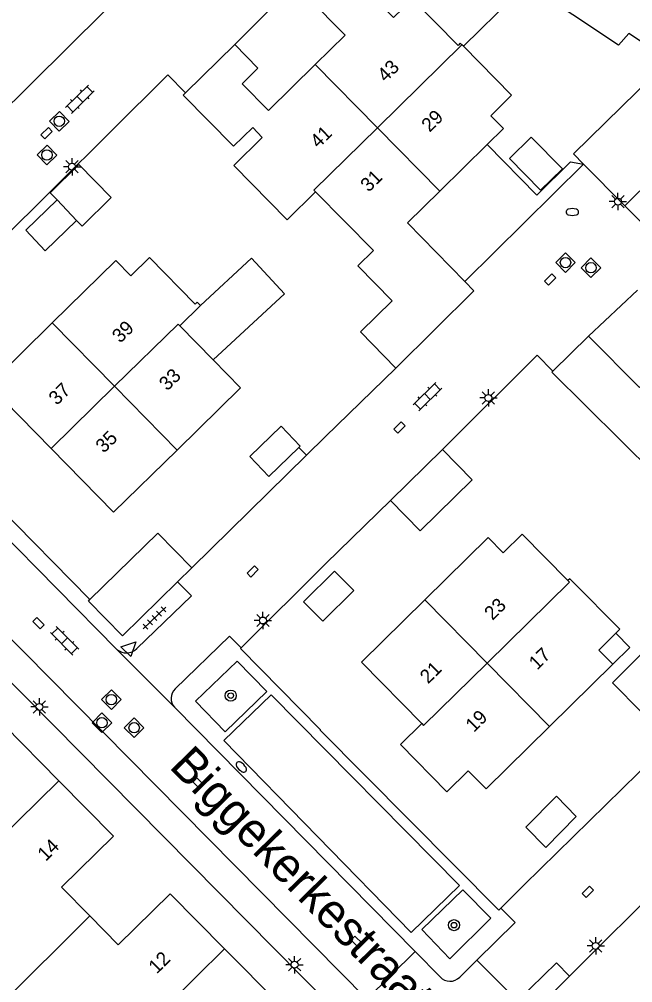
# Model space of a CAD drawing. Extents: x 128000 to 131008, y 398996 to 402500.
# Drawn here: x 129750.4 to 129794.6, y 399419.3 to 399488.7 of the extents above; entities that cross this region are included whole.
import ezdxf

# ---------------------------------------------------------------- set-up
doc = ezdxf.new("R2010")
doc.units = 0
for name, color, linetype in [('gg-afsc-erfafscheiding', 7, 'Continuous'), ('gg-afsc-muur', 7, 'Continuous'), ('gg-anno-huisnummerreeks BGT', 7, 'Continuous'), ('gg-anno-openbare ruimte label', 7, 'Continuous'), ('gg-bbg-bijgebouw', 7, 'Continuous'), ('gg-bbg-gedigitaliseerde bebouwing', 7, 'Continuous'), ('gg-bbg-gedigitaliseerde bijgebouw', 7, 'Continuous'), ('gg-bbg-hoofdgebouw', 7, 'Continuous'), ('gg-bbg-luifel en loopbrug', 7, 'Continuous'), ('gg-bbg-tussenscheiding', 7, 'Continuous'), ('gg-knt-verharding', 7, 'Continuous'), ('gt-grn-weggrens', 7, 'Continuous'), ('gt-symb-boom', 7, 'Continuous'), ('gt-symb-brandkraan', 7, 'Continuous'), ('gt-symb-klinker verharding', 7, 'Continuous'), ('gt-symb-kolk center center', 7, 'Continuous'), ('gt-symb-lichtmast', 7, 'Continuous'), ('gt-symb-rioolschacht', 7, 'Continuous'), ('gt-symb-tegel verharding', 7, 'Continuous'), ('gt-symb-waterafsluiter', 7, 'Continuous')]:
    doc.layers.add(name, color=color, linetype=linetype)

# ---------------------------------------------------------------- blocks, each defined once
blk = doc.blocks.new('gt0-KOLKCC')
at = {"layer": 'gt-symb-kolk center center'}
blk.add_lwpolyline([(-0.375, 0.2), (0.375, 0.2), (0.375, -0.2), (-0.375, -0.2)], close=True, dxfattribs=at)
blk = doc.blocks.new('gt0-RS')
at = {"layer": 'gt-symb-rioolschacht'}
blk.add_lwpolyline([(-0.5, -0.5), (0.5, -0.5), (0.5, 0.5), (-0.5, 0.5)], close=True, dxfattribs=at)
blk.add_circle((0, 0), 0.375, dxfattribs=at)
blk = doc.blocks.new('gt0-LMAST')
at = {"layer": 'gt-symb-lichtmast'}
for p, q in [((-0.182, 0.173), (-0.447, 0.438)), ((-0.005, 0.246), (-0.005, 0.621)), ((0.172, 0.173), (0.437, 0.438)), ((-0.255, -0.004), (-0.63, -0.004)), ((-0.182, -0.181), (-0.447, -0.446)), ((-0.005, -0.254), (-0.005, -0.629)), ((0.437, -0.446), (0.172, -0.181)), ((0.245, -0.004), (0.62, -0.004))]:
    blk.add_line(p, q, dxfattribs=at)
blk.add_circle((-0.005, -0.004), 0.25, dxfattribs=at)
blk = doc.blocks.new('gt0-KL1')
at = {"layer": 'gt-symb-klinker verharding'}
for p, q in [((-1.15, 0.3), (1.15, 0.3)), ((-1, -0.3), (-1, 0.3)), ((-0.5, 0.3), (-0.5, 0.45)), ((0, -0.3), (0, 0.3)), ((0.5, 0.3), (0.5, 0.45)), ((1, -0.3), (1, 0.3)), ((-1.15, -0.3), (1.15, -0.3)), ((-0.5, -0.45), (-0.5, -0.3)), ((0.5, -0.45), (0.5, -0.3))]:
    blk.add_line(p, q, dxfattribs=at)
blk = doc.blocks.new('gt0-BR')
at = {"layer": 'gt-symb-brandkraan'}
for centre, radius, start, end in [((-0.244, 0), 0.206, 107.56694, 252.43307), ((0.599, -2.664), 3, 106.89205, 107.56694), ((0, -0.691), 0.938, 73.10799, 106.89205), ((-0.599, -2.664), 3, 72.43309, 73.10799), ((0.244, 0), 0.206, 287.56695, 72.43309), ((0.599, 2.664), 3, 252.43307, 253.10797), ((0, 0.691), 0.938, 253.10797, 286.89206), ((-0.599, 2.664), 3, 286.89206, 287.56695)]:
    blk.add_arc(centre, radius, start, end, dxfattribs=at)
blk = doc.blocks.new('gt0-BOOM')
at = {"layer": 'gt-symb-boom'}
for radius in [0.4, 0.2]:
    blk.add_circle((0, 0), radius, dxfattribs=at)
blk = doc.blocks.new('gt0-WAFSL')
at = {"layer": 'gt-symb-waterafsluiter'}
for p, q in [((-0.5, -0.333), (0, 0.667)), ((0, 0.667), (0.5, -0.333)), ((0.5, -0.333), (-0.5, -0.333))]:
    blk.add_line(p, q, dxfattribs=at)
blk = doc.blocks.new('gt0-TEG1')
at = {"layer": 'gt-symb-tegel verharding'}
for p, q in [((-1.125, 0), (1.125, 0)), ((-0.9, -0.25), (-0.9, 0.25)), ((-0.45, -0.25), (-0.45, 0.25)), ((0, -0.25), (0, 0.25)), ((0.45, -0.25), (0.45, 0.25)), ((0.9, -0.25), (0.9, 0.25))]:
    blk.add_line(p, q, dxfattribs=at)

msp = doc.modelspace()

# ---------------------------------------------------------------- linework, layer by layer
at = {"layer": 'gg-afsc-erfafscheiding'}
for p, q in [((129772.433, 399458.617), (129771.086, 399457.308)), ((129771.086, 399457.308), (129770.548, 399457.861)), ((129772.487, 399449.507), (129766.387, 399443.437))]:
    msp.add_line(p, q, dxfattribs=at)
msp.add_lwpolyline([(129772.079, 399437.547), (129766.34, 399443.391), (129766.387, 399443.437)], dxfattribs=at)
at = {"layer": 'gg-afsc-muur'}
for p, q in [((129782.389, 399486.741), (129786.434, 399490.715)), ((129780.891, 399457.707), (129787.714, 399464.509)), ((129788.845, 399463.346), (129787.714, 399464.509)), ((129777.53, 399463.577), (129772.433, 399458.617)), ((129755.503, 399446.9), (129745.157, 399457.416)), ((129786.763, 399426.371), (129785.084, 399424.686)), ((129785.084, 399424.686), (129784.939, 399424.541))]:
    msp.add_line(p, q, dxfattribs=at)
for points in [[(129797.2, 399485.739), (129794.302, 399487.657), (129793.561, 399486.824), (129786.974, 399491.206)], [(129784.108, 399479.669), (129787.683, 399476.031), (129790.108, 399478.414), (129791.05, 399478.26)], [(129772.079, 399437.547), (129772.077, 399437.512), (129784.939, 399424.541)]]:
    msp.add_lwpolyline(points, dxfattribs=at)
at = {"layer": 'gg-bbg-bijgebouw'}
for p, q in [((129794.02, 399475.264), (129791.05, 399478.26)), ((129754.54, 399474.19), (129753.14, 399475.68)), ((129777.146, 399454.032), (129780.891, 399457.707)), ((129761.813, 399448.189), (129762.836, 399449.193))]:
    msp.add_line(p, q, dxfattribs=at)
for points in [[(129797.2, 399485.739), (129790.322, 399478.995), (129791.05, 399478.26)], [(129753.14, 399475.68), (129750.88, 399473.51), (129752.29, 399472.02), (129754.54, 399474.19)], [(129770.548, 399457.861), (129768.38, 399455.77), (129767.01, 399457.2), (129769.27, 399459.38), (129770.64, 399457.95), (129770.548, 399457.861)], [(129780.891, 399457.707), (129783.027, 399455.531), (129779.284, 399451.858), (129777.146, 399454.032)], [(129762.836, 399449.193), (129760.384, 399451.692), (129755.503, 399446.9)], [(129772.26, 399445.34), (129770.87, 399446.75), (129773.12, 399448.96), (129774.51, 399447.55), (129772.26, 399445.34)], [(129761.813, 399448.189), (129757.84, 399444.29), (129755.388, 399446.788), (129755.503, 399446.9)], [(129799.89, 399439.25), (129795.7, 399443.47), (129793.13, 399440.91), (129797.31, 399436.7)], [(129789.1, 399432.75), (129790.52, 399431.3), (129788.32, 399429.06), (129786.89, 399430.51), (129789.1, 399432.75)]]:
    msp.add_lwpolyline(points, dxfattribs=at)
at = {"layer": 'gg-bbg-gedigitaliseerde bebouwing'}
for p, q in [((129788.767, 399463.269), (129797.038, 399455.074)), ((129793.371, 399444.484), (129792.153, 399443.274))]:
    msp.add_line(p, q, dxfattribs=at)
for points in [[(129771.75, 399476.27), (129769.692, 399474.249), (129765.856, 399478.155), (129767.915, 399480.177)], [(129790.28, 399448.18), (129793.664, 399444.776), (129793.371, 399444.484)]]:
    msp.add_lwpolyline(points, dxfattribs=at)
at = {"layer": 'gg-bbg-gedigitaliseerde bijgebouw'}
msp.add_lwpolyline([(129785.709, 399478.664), (129787.279, 399480.206), (129789.521, 399477.923), (129787.952, 399476.381), (129785.709, 399478.664)], dxfattribs=at)
at = {"layer": 'gg-bbg-hoofdgebouw'}
for p, q in [((129773.872, 399487.545), (129770.27, 399491.211)), ((129773.872, 399487.545), (129771.718, 399485.428)), ((129765.925, 399486.872), (129762.385, 399483.394)), ((129782.389, 399486.741), (129782.288, 399486.844)), ((129780.696, 399476.316), (129784.108, 399479.669)), ((129775.91, 399472.034), (129771.75, 399476.27)), ((129778.366, 399474.027), (129780.696, 399476.316)), ((129797.526, 399471.726), (129794.02, 399475.264)), ((129782.497, 399469.798), (129778.366, 399474.027)), ((129763.46, 399468.08), (129761.97, 399466.62)), ((129763.343, 399468.203), (129763.46, 399468.08)), ((129761.97, 399466.62), (129764.384, 399464.162)), ((129791.403, 399465.871), (129788.845, 399463.346)), ((129788.845, 399463.346), (129788.767, 399463.269)), ((129793.16, 399442.25), (129792.153, 399443.274)), ((129788.598, 399437.758), (129793.16, 399442.25))]:
    msp.add_line(p, q, dxfattribs=at)
for points in [[(129776.29, 399489.92), (129777.36, 399488.82), (129778.72, 399490.15), (129782.01, 399486.8)], [(129771.718, 399485.428), (129768.351, 399482.12), (129766.459, 399484.046), (129767.6, 399485.168), (129765.925, 399486.872)], [(129782.288, 399486.844), (129782.164, 399486.969), (129782.01, 399486.8)], [(129782.389, 399486.741), (129785.858, 399483.21), (129784.36, 399481.738), (129785.271, 399480.811), (129784.108, 399479.669)], [(129767.915, 399480.177), (129767.221, 399480.883), (129765.851, 399479.538), (129762.209, 399483.221), (129762.385, 399483.394)], [(129777.53, 399463.577), (129774.973, 399466.181), (129777.256, 399468.423), (129774.79, 399470.934), (129775.91, 399472.034)], [(129752.791, 399466.826), (129757.36, 399471.31), (129758.44, 399470.22), (129759.79, 399471.54), (129763.08, 399468.18), (129763.23, 399468.32), (129763.343, 399468.203)], [(129777.53, 399463.577), (129783.153, 399469.127), (129782.497, 399469.798)], [(129752.708, 399457.787), (129748.23, 399462.35), (129752.791, 399466.826)], [(129798.515, 399465.575), (129795.078, 399462.176), (129791.403, 399465.871)], [(129764.384, 399464.162), (129766.35, 399462.16), (129761.773, 399457.674)], [(129761.773, 399457.674), (129757.21, 399453.2), (129752.708, 399457.787)], [(129789.92, 399448.28), (129786.63, 399451.62), (129785.26, 399450.27), (129784.18, 399451.37), (129779.618, 399446.878)], [(129790.28, 399448.18), (129790.05, 399448.41), (129789.92, 399448.28)], [(129779.618, 399446.878), (129775.06, 399442.39), (129779.396, 399437.987)], [(129753.26, 399433.86), (129749.34, 399437.83), (129745.61, 399434.15), (129743.543, 399436.232)], [(129782.742, 399434.588), (129781.203, 399433.073), (129777.857, 399436.472), (129779.396, 399437.987)], [(129782.742, 399434.588), (129784.04, 399433.27), (129788.598, 399437.758)], [(129755.495, 399424.135), (129753.45, 399426.21), (129757.19, 399429.88), (129753.26, 399433.86)], [(129765.2, 399421.77), (129761.28, 399425.73), (129757.54, 399422.06), (129755.495, 399424.135)], [(129765.38, 399414.11), (129769.12, 399417.81), (129765.2, 399421.77)]]:
    msp.add_lwpolyline(points, dxfattribs=at)
at = {"layer": 'gg-bbg-luifel en loopbrug'}
msp.add_line((129794.918, 399469.188), (129791.403, 399465.871), dxfattribs=at)
for points in [[(129753.14, 399475.68), (129752.637, 399476.189), (129754.701, 399478.227), (129757.037, 399475.86), (129754.938, 399473.787), (129754.54, 399474.19)], [(129764.384, 399464.162), (129769.514, 399468.923), (129767.133, 399471.489), (129763.46, 399468.08)], [(129793.16, 399442.25), (129794.383, 399443.466), (129793.371, 399444.484)]]:
    msp.add_lwpolyline(points, dxfattribs=at)
at = {"layer": 'gg-bbg-tussenscheiding'}
for p, q in [((129776.205, 399480.874), (129782.288, 399486.844)), ((129771.718, 399485.428), (129776.205, 399480.874)), ((129794.02, 399475.264), (129802.605, 399483.788)), ((129776.205, 399480.874), (129780.696, 399476.316)), ((129757.274, 399462.259), (129752.791, 399466.826)), ((129757.274, 399462.259), (129752.708, 399457.787)), ((129761.773, 399457.674), (129757.274, 399462.259)), ((129784.095, 399442.331), (129779.618, 399446.878)), ((129788.598, 399437.758), (129784.095, 399442.331)), ((129745.016, 399425.75), (129753.26, 399433.86)), ((129755.495, 399424.135), (129748.595, 399417.279)), ((129758.93, 399415.61), (129765.2, 399421.77))]:
    msp.add_line(p, q, dxfattribs=at)
for points in [[(129771.75, 399476.27), (129771.633, 399476.389), (129776.205, 399480.874)], [(129761.97, 399466.62), (129761.851, 399466.742), (129757.274, 399462.259)], [(129784.095, 399442.331), (129790.033, 399448.165), (129789.92, 399448.28)], [(129779.396, 399437.987), (129779.532, 399437.848), (129784.095, 399442.331)]]:
    msp.add_lwpolyline(points, dxfattribs=at)
at = {"layer": 'gg-knt-verharding'}
for p, q in [((129765.925, 399486.872), (129770.27, 399491.211)), ((129761.12, 399484.68), (129742.753, 399466.466)), ((129761.12, 399484.68), (129762.385, 399483.394)), ((129791.05, 399478.26), (129782.497, 399469.798)), ((129772.925, 399417.598), (129722.99, 399468.06)), ((129757.445, 399443.322), (129739.461, 399461.535)), ((129736.012, 399458.042), (129775.434, 399418.14)), ((129771.086, 399457.308), (129762.836, 399449.193)), ((129777.146, 399454.032), (129772.487, 399449.507)), ((129778.922, 399421.564), (129761.587, 399439.154)), ((129786.763, 399426.371), (129797.31, 399436.7)), ((129778.922, 399421.564), (129775.434, 399418.14)), ((129780.722, 399419.737), (129778.922, 399421.564)), ((129782.129, 399419.729), (129783.355, 399420.938)), ((129786.297, 399418.008), (129783.355, 399420.938))]:
    msp.add_line(p, q, dxfattribs=at)
for points in [[(129764.456, 399498.416), (129763.93, 399498.98), (129755.37, 399490.52), (129756.56, 399489.27), (129738.176, 399471.083)], [(129758.877, 399443.373), (129762.815, 399447.168), (129761.813, 399448.189)], [(129820.819, 399448.141), (129812.35, 399439.81), (129811.27, 399440.95), (129790.024, 399419.805)], [(129761.632, 399440.488), (129765.557, 399444.282), (129766.387, 399443.437)], [(129765.245, 399437.388), (129763.104, 399439.584), (129766.094, 399442.474), (129768.248, 399440.279), (129765.245, 399437.388)], [(129768.559, 399440.058), (129765.151, 399436.773), (129778.64, 399422.929), (129782.12, 399426.328), (129768.559, 399440.058)], [(129782.362, 399426.001), (129779.398, 399423.146), (129781.412, 399421.039), (129784.373, 399423.963), (129782.362, 399426.001)], [(129783.355, 399420.938), (129786.125, 399423.648), (129785.084, 399424.686)], [(129786.297, 399418.008), (129789.087, 399420.747), (129790.024, 399419.805)], [(129790.024, 399419.805), (129786.28, 399416.08), (129789.03, 399413.16)]]:
    msp.add_lwpolyline(points, dxfattribs=at)
for centre, radius, start, end in [((129758.134, 399444.114), 1.049, 228.97627, 315.10313), ((129762.337, 399439.796), 0.987, 135.54399, 220.59194), ((129781.429, 399420.392), 0.964, 222.79563, 316.55282)]:
    msp.add_arc(centre, radius, start, end, dxfattribs=at)
at = {"layer": 'gt-grn-weggrens'}
msp.add_line((129757.445, 399443.322), (129761.587, 399439.154), dxfattribs=at)

# ---------------------------------------------------------------- block references
at = {"layer": 'gt-symb-boom'}
for p in [(129765.642, 399439.994), (129781.717, 399423.468)]:
    msp.add_blockref('gt0-BOOM', p, dxfattribs=at)
at = {"layer": 'gt-symb-brandkraan'}
msp.add_blockref('gt0-BR', (129790.241, 399474.806), dxfattribs=at)
at = {"layer": 'gt-symb-brandkraan', "rotation": 135}
msp.add_blockref('gt0-BR', (129766.402, 399434.854), dxfattribs=at)
at = {"layer": 'gt-symb-klinker verharding'}
for p, rotation in [((129754.778, 399482.928), 44.51376743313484), ((129779.802, 399461.524), 44.51376743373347), ((129753.671, 399443.934), 134.51376743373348)]:
    msp.add_blockref('gt0-KL1', p, dxfattribs=dict(at, rotation=rotation))
at = {"layer": 'gt-symb-kolk center center'}
for p, rotation in [((129752.381, 399480.481), -135.3241593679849), ((129788.637, 399469.942), 45.0000000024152), ((129777.785, 399459.299), 45), ((129767.219, 399448.936), 45), ((129751.797, 399445.209), -45.648297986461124), ((129763.231, 399433.759), -45.56726640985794), ((129791.359, 399425.869), 45), ((129774.71, 399422.263), -43.54158234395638)]:
    msp.add_blockref('gt0-KOLKCC', p, dxfattribs=dict(at, rotation=rotation))
at = {"layer": 'gt-symb-lichtmast'}
for p in [(129754.218, 399478.067), (129793.524, 399475.56), (129784.201, 399461.424), (129767.961, 399445.403), (129751.865, 399439.18), (129791.924, 399421.974), (129770.239, 399420.62)]:
    msp.add_blockref('gt0-LMAST', p, dxfattribs=at)
at = {"layer": 'gt-symb-rioolschacht'}
for p, rotation in [((129753.291, 399481.344), 44.189646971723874), ((129752.408, 399478.912), 44.189646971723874), ((129789.745, 399471.169), 45.0000000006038), ((129791.58, 399470.798), 45), ((129757.043, 399439.708), -45.000000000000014), ((129756.366, 399438.038), -45.00000000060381), ((129758.685, 399437.677), -44.99999999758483)]:
    msp.add_blockref('gt0-RS', p, dxfattribs=dict(at, rotation=rotation))
at = {"layer": 'gt-symb-tegel verharding', "rotation": 43.418989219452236}
msp.add_blockref('gt0-TEG1', (129760.151, 399445.581), dxfattribs=at)
at = {"layer": 'gt-symb-waterafsluiter', "rotation": -44.99999999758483}
msp.add_blockref('gt0-WAFSL', (129758.326, 399443.394), dxfattribs=at)

# ---------------------------------------------------------------- texts
at = {"layer": 'gg-anno-huisnummerreeks BGT'}
for s, rotation, p in [('43', 44.5, (129776.79, 399484.103)), ('29', 44.5, (129779.964, 399480.502)), ('41', 44.5, (129771.95, 399479.346)), ('31', 44.5, (129775.574, 399476.189)), ('39', 44.4, (129757.685, 399465.324)), ('33', 44.4, (129761.07, 399461.886)), ('37', 44.4, (129753.122, 399460.847)), ('35', 44.4, (129756.499, 399457.405)), ('23', 44.6, (129784.49, 399445.359)), ('17', 44.6, (129787.7, 399441.784)), ('21', 44.6, (129779.854, 399440.794)), ('19', 44.6, (129783.142, 399437.296)), ('14', 44.6, (129752.318, 399428.015)), ('12', 44.7, (129760.316, 399419.915))]:
    msp.add_text(s, height=1, rotation=rotation, dxfattribs=at).set_placement(p)
at = {"layer": 'gg-anno-openbare ruimte label'}
msp.add_text('Biggekerkestraat', height=2.5, rotation=314.4, dxfattribs=at).set_placement((129761.137, 399434.836))

doc.saveas('drawing.dxf')
